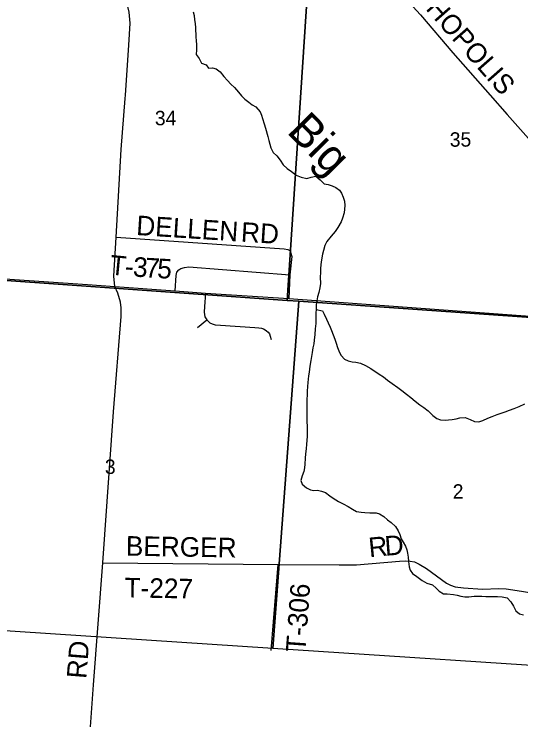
# Model space of a CAD drawing. Extents: x 114843 to 284848, y 317643 to 566895.
# Drawn here: x 241356 to 249111, y 331087 to 341883 of the extents above; entities that cross this region are included whole.
import ezdxf

# ---------------------------------------------------------------- set-up
doc = ezdxf.new("R2010")
doc.units = 0
for name, color, linetype in [('GM_X_County_Road', 7, 'Continuous'), ('GM_X_County_Road_Text', 7, 'Continuous'), ('GM_X_Minor_River', 7, 'Continuous'), ('GM_X_Minor_River_Text', 7, 'Continuous'), ('GM_X_Section', 7, 'Continuous'), ('GM_X_Section_Text', 7, 'Continuous'), ('GM_X_Township_Road', 7, 'Continuous'), ('GM_X_Township_Road_Text', 7, 'Continuous')]:
    doc.layers.add(name, color=color, linetype=linetype)

msp = doc.modelspace()

# ---------------------------------------------------------------- linework, layer by layer
at = {"layer": 'GM_X_County_Road'}
msp.add_line((242478, 337747), (242898, 337718), dxfattribs=at)
for points in [[(243060, 340643), (243114, 341406), (243131, 341743), (243115, 341915), (243082, 342061), (243023, 342204), (242913, 342424), (242775, 342661), (242709, 342794), (242662, 342922), (242548, 343275)], [(246341, 343175), (246414, 343100), (246680, 342829), (247117, 342376), (247575, 341871), (248070, 341291), (248643, 340646), (248902, 340348), (249472, 339706), (249647, 339517), (250010, 339146), (250928, 338213), (251100, 338047), (251319, 337832), (251573, 337622), (251819, 337414), (251831, 337403)], [(242715, 333489), (242875, 335797), (242993, 337255), (242995, 337389), (242984, 337476), (242941, 337615), (242898, 337718), (242880, 337874), (242916, 338471), (242992, 339811), (243056, 340590), (243060, 340643)], [(233563, 338333), (234585, 338267), (235032, 338238), (235753, 338191), (237429, 338079), (238363, 338025), (239964, 337921), (241213, 337835), (242478, 337747)], [(242898, 337718), (243822, 337649), (244284, 337614), (245560, 337534), (245977, 337503)], [(245977, 337503), (250502, 337171), (251029, 337129)], [(242308, 327036), (242471, 330193), (242573, 331623), (242715, 333489)]]:
    msp.add_lwpolyline(points, dxfattribs=at)
at = {"layer": 'GM_X_Minor_River'}
for points in [[(244095, 341920), (244109, 341862), (244119, 341796), (244127, 341742), (244132, 341674), (244136, 341534), (244141, 341474), (244145, 341418), (244145, 341338), (244140, 341266), (244188, 341206), (244222, 341134), (244294, 341109), (244330, 341059), (244394, 341061), (244448, 341047), (244509, 340998), (244567, 340930), (244623, 340870), (244675, 340814), (244731, 340759), (244792, 340689), (244838, 340633), (244886, 340581), (244948, 340534), (245000, 340498), (245055, 340464), (245121, 340390), (245143, 340338), (245159, 340287), (245184, 340205), (245202, 340137), (245238, 340009), (245255, 339951), (245267, 339895), (245283, 339837), (245318, 339765), (245376, 339713), (245428, 339649), (245472, 339579), (245532, 339524), (245599, 339478), (245673, 339420), (245749, 339391), (245833, 339369), (245903, 339388), (245971, 339402), (246037, 339348), (246103, 339289), (246163, 339275), (246223, 339257), (246277, 339233), (246333, 339192), (246365, 339142), (246392, 339082), (246410, 339024), (246416, 338958)], [(246416, 338958), (246413, 338900), (246405, 338842), (246381, 338763), (246359, 338705), (246310, 338617), (246268, 338559), (246207, 338488), (246139, 338404), (246111, 338346), (246088, 338269), (246076, 338211), (246062, 338125), (246051, 338055), (246045, 337985), (246043, 337931), (246042, 337859), (246046, 337763), (246034, 337696), (246017, 337626), (245999, 337560), (245987, 337498), (245980, 337442), (245978, 337386), (245974, 337294), (245975, 337216), (245973, 337152), (245965, 337067), (245960, 336981), (245948, 336895), (245941, 336841), (245927, 336777), (245917, 336707), (245905, 336647), (245896, 336582), (245882, 336500), (245873, 336406), (245863, 336350), (245855, 336300), (245851, 336246), (245848, 336186), (245842, 336114), (245838, 336058), (245837, 335987), (245835, 335897), (245833, 335845), (245833, 335789), (245834, 335729), (245836, 335653), (245838, 335575), (245841, 335477), (245839, 335427), (245835, 335363), (245832, 335303), (245824, 335232), (245816, 335156), (245809, 335092), (245803, 334996), (245799, 334944), (245792, 334886), (245762, 334820), (245742, 334749), (245765, 334693), (245831, 334636), (245893, 334606), (245945, 334598), (246001, 334599), (246061, 334587), (246123, 334563), (246185, 334513), (246239, 334478), (246321, 334428), (246393, 334392), (246468, 334351), (246536, 334311), (246594, 334275), (246668, 334262), (246722, 334260), (246800, 334256), (246894, 334253), (246946, 334239), (247012, 334197), (247072, 334148), (247126, 334106), (247190, 334044), (247231, 333978), (247257, 333924), (247281, 333856), (247307, 333807), (247346, 333743), (247364, 333689), (247376, 333635), (247384, 333577), (247391, 333509), (247399, 333426), (247417, 333375), (247453, 333325), (247520, 333279), (247600, 333217), (247670, 333178), (247756, 333154)], [(245977, 337363), (246074, 337342), (246102, 337292), (246137, 337218), (246161, 337163), (246191, 337095), (246215, 337041), (246238, 336979), (246264, 336911), (246284, 336849), (246304, 336781), (246335, 336709), (246363, 336659), (246413, 336607), (246467, 336578), (246531, 336566), (246583, 336558), (246659, 336542), (246733, 336507), (246815, 336463), (246944, 336376), (247006, 336332), (247070, 336286), (247142, 336235), (247230, 336171), (247289, 336123), (247361, 336070), (247425, 336016), (247491, 335964), (247563, 335905), (247624, 335863), (247690, 335813), (247764, 335745), (247826, 335698), (247882, 335678), (247950, 335674), (248004, 335679), (248060, 335683), (248118, 335693), (248178, 335706), (248258, 335710), (248334, 335682), (248402, 335653), (248468, 335647), (248528, 335669), (248603, 335702), (248671, 335728), (248747, 335757), (248809, 335779), (248869, 335801), (248936, 335826), (249010, 335852), (249086, 335883), (249172, 335921)], [(247756, 333154), (247812, 333104), (247860, 333054), (247926, 333017), (247982, 333013), (248080, 333004), (248134, 332992), (248190, 332980), (248252, 332970), (248312, 332971), (248396, 332979), (248448, 332981), (248512, 332980), (248576, 332976), (248628, 332974), (248686, 332973), (248754, 332973), (248822, 332971), (248900, 332952), (248958, 332890), (248996, 332824), (249033, 332756), (249091, 332707), (249153, 332695)]]:
    msp.add_lwpolyline(points, dxfattribs=at)
at = {"layer": 'GM_X_Section'}
for points in [[(240545, 343333), (245891, 342939), (245535, 337501), (240308, 337873), (240194, 337881)], [(245891, 342939), (251239, 342563), (250870, 337131), (245711, 337490), (245535, 337501)], [(240308, 337873), (245535, 337501), (245711, 337490), (245315, 332181), (239977, 332530)], [(245711, 337490), (250870, 337131), (250988, 337128), (250594, 331833), (245315, 332181)]]:
    msp.add_lwpolyline(points, close=True, dxfattribs=at)
at = {"layer": 'GM_X_Township_Road'}
for p, q in [((244161, 337091), (244304, 337207)), ((245291, 332149), (245397, 333463))]:
    msp.add_line(p, q, dxfattribs=at)
for points in [[(242916, 338471), (245491, 338293), (245547, 338284), (245575, 338266), (245591, 338228), (245604, 338177), (245575, 337894), (245560, 337534)], [(243822, 337649), (243838, 337884), (243848, 337935), (243876, 337973), (243909, 337994), (243963, 338009), (244031, 338015), (245575, 337894)], [(244284, 337614), (244268, 337412), (244263, 337326), (244274, 337254), (244304, 337207), (244353, 337161), (244388, 337144), (244431, 337131), (244513, 337126), (245041, 337089), (245099, 337086), (245141, 337078), (245173, 337068), (245200, 337055), (245219, 337040), (245242, 337019), (245263, 336990), (245276, 336956), (245289, 336905)], [(242715, 333489), (245397, 333463), (246329, 333459), (246596, 333458), (247251, 333516), (247352, 333521), (247419, 333516), (247481, 333506), (247556, 333471), (247669, 333401), (247973, 333179), (248032, 333147), (248107, 333122), (248231, 333107), (248523, 333086), (248772, 333096), (248886, 333089), (249054, 333067), (250147, 332893), (251223, 332726)]]:
    msp.add_lwpolyline(points, dxfattribs=at)

# ---------------------------------------------------------------- texts
at = {"layer": 'GM_X_County_Road_Text'}
for s, rotation, p in [('LITHOPOLIS', 311.3113, (247261, 342396)), ('RD', 85.4432, (242460, 331709))]:
    msp.add_text(s, height=300, rotation=rotation, dxfattribs=at).set_placement(p)
at = {"layer": 'GM_X_Minor_River_Text'}
msp.add_text('Big', height=500, rotation=314.6376, dxfattribs=at).set_placement((245516, 340076))
at = {"layer": 'GM_X_Section_Text'}
for s, rotation, p in [('34', 0.4142, (243511, 340182)), ('35', 0.4143, (248023, 339854)), ('3', 0.4141, (242746, 334848)), ('2', 0.4142, (248069, 334470))]:
    msp.add_text(s, height=221, rotation=rotation, dxfattribs=at).set_placement(p)
at = {"layer": 'GM_X_Township_Road_Text'}
for s, rotation, p in [('DELLEN', 356.3413, (243219, 338505)), ('RD', 356.4684, (244821, 338403)), ('T', 354.4831, (242812, 337901)), ('3', 356.4426, (243169, 337870)), ('7', 356.5315, (243354, 337858)), ('5', 356.5608, (243539, 337847)), ('-', 356.195, (243045, 337878)), ('BERGER', 359.0212, (243064, 333599)), ('R', 5.5709, (246794, 333573)), ('D', 4.2109, (247037, 333597)), ('T-227', 359.0103, (243044, 332961)), ('T-306', 85.9288, (245813, 332118))]:
    msp.add_text(s, height=300, rotation=rotation, dxfattribs=at).set_placement(p)

doc.saveas('drawing.dxf')
